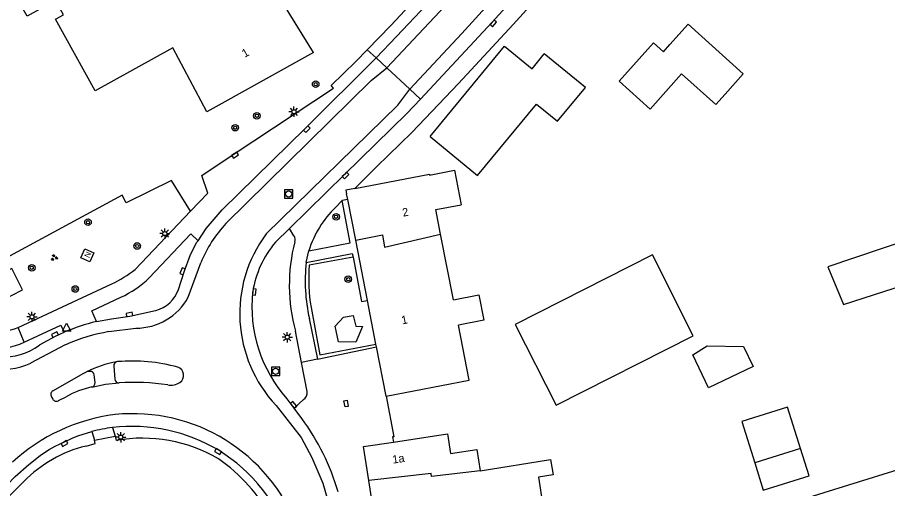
# Model space of a CAD drawing. Extents: x 136000 to 138005, y 398500 to 400500.
# Drawn here: x 137531.8 to 137638.1, y 398873.8 to 398931.3 of the extents above; entities that cross this region are included whole.
import ezdxf

# ---------------------------------------------------------------- set-up
doc = ezdxf.new("R2010")
doc.units = 0
for name, color, linetype in [('gg-anno-huisnummerreeks BGT', 7, 'Continuous'), ('gg-bbg-bijgebouw', 7, 'Continuous'), ('gg-bbg-gedigitaliseerde bebouwing', 7, 'Continuous'), ('gg-bbg-gedigitaliseerde bijgebouw', 7, 'Continuous'), ('gg-bbg-hoofdgebouw', 7, 'Continuous'), ('gg-bbg-luifel en loopbrug', 7, 'Continuous'), ('gg-bbg-tussenscheiding', 7, 'Continuous'), ('gg-knt-bronhoudergrens', 7, 'Continuous'), ('gg-knt-verharding', 7, 'Continuous'), ('gg-knt-verharding nz', 7, 'Continuous'), ('gt-grn-groengrens', 7, 'Continuous'), ('gt-grn-weggrens', 7, 'Continuous'), ('gt-symb-boom', 7, 'Continuous'), ('gt-symb-groenvak', 7, 'Continuous'), ('gt-symb-kolk', 7, 'Continuous'), ('gt-symb-kolk center center', 7, 'Continuous'), ('gt-symb-lichtmast', 7, 'Continuous'), ('gt-symb-nortonput', 7, 'Continuous'), ('gt-symb-rioolschacht', 7, 'Continuous'), ('gt-symb-waterafsluiter', 7, 'Continuous')]:
    doc.layers.add(name, color=color, linetype=linetype)

# ---------------------------------------------------------------- blocks, each defined once
blk = doc.blocks.new('gt0-LMAST')
at = {"layer": 'gt-symb-lichtmast'}
for p, q in [((-0.18, 0.17), (-0.45, 0.44)), ((-0.01, 0.25), (-0.01, 0.62)), ((0.17, 0.17), (0.44, 0.44)), ((-0.26, 0), (-0.63, 0)), ((-0.18, -0.18), (-0.45, -0.45)), ((-0.01, -0.25), (-0.01, -0.63)), ((0.44, -0.45), (0.17, -0.18)), ((0.24, 0), (0.62, 0))]:
    blk.add_line(p, q, dxfattribs=at)
blk.add_circle((-0.01, 0), 0.25, dxfattribs=at)
blk = doc.blocks.new('gt0-RS')
at = {"layer": 'gt-symb-rioolschacht'}
blk.add_lwpolyline([(-0.5, -0.5), (0.5, -0.5), (0.5, 0.5), (-0.5, 0.5)], close=True, dxfattribs=at)
blk.add_circle((0, 0), 0.375, dxfattribs=at)
blk = doc.blocks.new('gt0-KOLKCC')
at = {"layer": 'gt-symb-kolk center center'}
blk.add_lwpolyline([(-0.38, 0.2), (0.37, 0.2), (0.37, -0.2), (-0.38, -0.2)], close=True, dxfattribs=at)
blk = doc.blocks.new('gt0-KOLK')
at = {"layer": 'gt-symb-kolk'}
blk.add_lwpolyline([(0, 0), (0.37, 0), (0.37, 0.4), (-0.38, 0.4), (-0.38, 0), (0, 0)], dxfattribs=at)
blk = doc.blocks.new('gt0-BOOM')
at = {"layer": 'gt-symb-boom'}
for radius in [0.4, 0.2]:
    blk.add_circle((0, 0), radius, dxfattribs=at)
blk = doc.blocks.new('gt0-GRVAK')
at = {"layer": 'gt-symb-groenvak'}
for p, q in [((-0.11, 0.19), (-0.23, 0.24)), ((-0.18, 0.15), (0.09, 0.15)), ((-0.09, 0.21), (-0.16, 0.32)), ((-0.05, 0.21), (-0.05, 0.39)), ((0, 0.21), (0.06, 0.32)), ((0.01, 0.19), (0.13, 0.24)), ((0.26, -0.05), (0.2, 0.06)), ((0.3, -0.05), (0.3, 0.13)), ((0.35, -0.05), (0.41, 0.06)), ((-0.24, -0.23), (-0.36, -0.18)), ((-0.32, -0.26), (-0.05, -0.26)), ((-0.23, -0.21), (-0.29, -0.1)), ((-0.18, -0.2), (-0.18, -0.02)), ((-0.14, -0.21), (-0.07, -0.1)), ((-0.12, -0.23), (0, -0.18)), ((0.24, -0.07), (0.12, -0.02)), ((0.17, -0.11), (0.44, -0.11)), ((0.37, -0.07), (0.49, -0.02))]:
    blk.add_line(p, q, dxfattribs=at)
blk = doc.blocks.new('gt0-NPUT')
at = {"layer": 'gt-symb-nortonput'}
blk.add_lwpolyline([(-0.57, -0.61), (-0.57, 0.59), (0.63, 0.59), (0.63, -0.61)], close=True, dxfattribs=at)
blk.add_text('N', height=0.7, dxfattribs=at).set_placement((-0.22, -0.38))
blk = doc.blocks.new('gt0-WAFSL')
at = {"layer": 'gt-symb-waterafsluiter'}
for p, q in [((-0.5, -0.33), (0, 0.67)), ((0, 0.67), (0.5, -0.33)), ((0.5, -0.33), (-0.5, -0.33))]:
    blk.add_line(p, q, dxfattribs=at)

msp = doc.modelspace()

# ---------------------------------------------------------------- linework, layer by layer
at = {"layer": 'gg-bbg-bijgebouw'}
msp.add_lwpolyline([(137628.44, 398862.27), (137625.47, 398871.8), (137647.74, 398878.75), (137650.71, 398869.22), (137628.44, 398862.27)], dxfattribs=at)
at = {"layer": 'gg-bbg-gedigitaliseerde bebouwing'}
for p, q in [((137585.05, 398896.84), (137583.49, 398904.86)), ((137574.09, 398878.92), (137577.73, 398879.48))]:
    msp.add_line(p, q, dxfattribs=at)
for points in [[(137582.2, 398916.76), (137587.97, 398911.98), (137595.2, 398920.72), (137597.77, 398918.61), (137601.16, 398922.72), (137596.14, 398926.83)], [(137583.49, 398904.86), (137582.91, 398907.84), (137586.01, 398908.44)], [(137585.05, 398896.84), (137588.15, 398897.44), (137588.75, 398894.35), (137585.65, 398893.74)], [(137576.82, 398885.06), (137586.96, 398887.03), (137585.65, 398893.74)], [(137577.73, 398879.48), (137584.34, 398880.49), (137584.71, 398878.09), (137587.92, 398878.58), (137588.32, 398875.97)], [(137588.32, 398875.97), (137596.92, 398877.36), (137597.21, 398875.47), (137595.42, 398875.18), (137595.95, 398871.74), (137589.13, 398870.68), (137585.87, 398870.3)]]:
    msp.add_lwpolyline(points, dxfattribs=at)
at = {"layer": 'gg-bbg-gedigitaliseerde bijgebouw'}
for p, q in [((137610.71, 398927.1), (137611.49, 398927.97)), ((137627.44, 398878.68), (137621.84, 398876.93))]:
    msp.add_line(p, q, dxfattribs=at)
for points in [[(137611.49, 398927.97), (137613.72, 398930.45), (137620.45, 398924.4), (137618.24, 398921.93)], [(137610.71, 398927.1), (137609.48, 398928.2), (137605.27, 398923.5), (137609.06, 398920.11), (137612.92, 398924.42)], [(137618.24, 398921.93), (137617.1, 398920.66), (137612.92, 398924.42)], [(137592.6, 398893.83), (137597.59, 398883.96), (137614.34, 398892.42), (137609.35, 398902.3), (137592.6, 398893.83)], [(137614.27, 398890.12), (137616.02, 398891.2), (137620.49, 398891.14), (137621.66, 398888.68), (137616.18, 398886.09), (137614.27, 398890.12)], [(137621.84, 398876.93), (137622.89, 398873.59), (137628.48, 398875.34), (137627.44, 398878.68)]]:
    msp.add_lwpolyline(points, dxfattribs=at)
at = {"layer": 'gg-bbg-hoofdgebouw'}
for p, q in [((137572.15, 398909.08), (137572.01, 398909.78)), ((137573.12, 398904.11), (137572.15, 398909.08)), ((137574.55, 398896.75), (137573.12, 398904.11)), ((137575.58, 398891.43), (137574.55, 398896.75)), ((137575.65, 398891.09), (137575.58, 398891.43)), ((137576.82, 398885.06), (137575.65, 398891.09)), ((137574.73, 398874.77), (137574.09, 398878.92)), ((137575.56, 398869.35), (137574.73, 398874.77))]:
    msp.add_line(p, q, dxfattribs=at)
for points in [[(137550.78, 398927.56), (137541.31, 398922.32), (137536.47, 398931.08), (137537.45, 398931.62), (137536.46, 398933.34), (137532.99, 398931.42), (137531.08, 398934.8), (137529.87, 398934.14), (137527.07, 398939.22), (137528.82, 398940.18), (137529.45, 398939.05), (137534.35, 398941.76)], [(137567.95, 398927.02), (137562.97, 398935.15), (137566.28, 398936.87)], [(137567.95, 398927.02), (137554.96, 398919.78), (137550.78, 398927.56)], [(137582.2, 398916.76), (137591.29, 398927.76), (137594.67, 398925.03), (137596.14, 398926.83)], [(137573.01, 398910.41), (137582.12, 398912.17), (137582.14, 398912.06), (137585.18, 398912.67), (137586.01, 398908.44)], [(137573.01, 398910.41), (137571.93, 398910.2), (137572.01, 398909.78)]]:
    msp.add_lwpolyline(points, dxfattribs=at)
at = {"layer": 'gg-bbg-luifel en loopbrug'}
msp.add_lwpolyline([(137627.44, 398878.68), (137625.86, 398883.74), (137620.27, 398881.99), (137621.84, 398876.93)], dxfattribs=at)
at = {"layer": 'gg-bbg-tussenscheiding'}
for points in [[(137573.12, 398904.11), (137576.39, 398904.77), (137576.64, 398903.27), (137583.49, 398904.86)], [(137588.32, 398875.97), (137582.38, 398875.26), (137582.33, 398875.66), (137574.73, 398874.77)]]:
    msp.add_lwpolyline(points, dxfattribs=at)
at = {"layer": 'gg-knt-bronhoudergrens'}
msp.add_lwpolyline([(137643.3, 398906.99), (137644.05, 398905.31), (137630.76, 398900.86), (137632.67, 398896.26), (137686.86, 398913.72), (137693.36, 398894.36), (137697.54, 398895.57), (137688.39, 398922.51), (137687.91, 398922.3), (137677.12, 398953.62), (137677.59, 398953.73), (137667.86, 398966.06), (137662.99, 398958.12), (137660.26, 398952.96), (137648.81, 398940.97), (137649.71, 398940.07)], dxfattribs=at)
at = {"layer": 'gg-knt-verharding'}
for p, q in [((137575.62, 398926.34), (137576.92, 398925.12)), ((137576.92, 398925.12), (137579.74, 398922.52)), ((137581.03, 398921.32), (137579.74, 398922.52)), ((137571.48, 398908.95), (137570.67, 398908.11)), ((137546.19, 398900.53), (137552.96, 398907.64)), ((137563.31, 398903.85), (137565.03, 398905.54)), ((137565.58, 398904.63), (137565.03, 398905.54)), ((137531.9, 398893.44), (137543.35, 398898.77)), ((137567.45, 398894.55), (137568.46, 398889.59)), ((137566.51, 398889.19), (137565.76, 398893)), ((137568.46, 398889.59), (137575.65, 398891.09)), ((137543.59, 398888.75), (137543.71, 398887.16)), ((137544.04, 398889.29), (137543.93, 398889.27)), ((137567.2, 398885.65), (137566.51, 398889.19)), ((137541.29, 398886.73), (137541.18, 398887.67)), ((137535.95, 398885.05), (137536.13, 398884.73)), ((137536.81, 398884.53), (137537.75, 398884.99)), ((137565.6, 398883.6), (137564.73, 398884.75)), ((137565.6, 398883.6), (137566.74, 398884.65)), ((137566.56, 398882.35), (137565.6, 398883.6)), ((137543.42, 398881.26), (137543.74, 398880.2)), ((137540.91, 398880.75), (137541.21, 398879.7)), ((137541.21, 398879.7), (137543.74, 398880.2)), ((137543.74, 398880.2), (137543.88, 398879.68)), ((137530.49, 398872.55), (137532.61, 398874.66))]:
    msp.add_line(p, q, dxfattribs=at)
for points in [[(137574.52, 398927.35), (137577.39, 398930.31), (137580.86, 398934.06), (137593.34, 398947.76), (137593.24, 398947.86), (137621.04, 398978.42), (137620.93, 398978.51), (137634.41, 398993.2)], [(137575.62, 398926.34), (137578.11, 398928.95), (137581.02, 398932.06), (137596.85, 398949.41), (137622.34, 398977.43), (137633.63, 398989.77), (137635.65, 398991.82)], [(137576.92, 398925.12), (137583.4, 398932), (137632.81, 398986.29), (137636.85, 398990.48)], [(137579.74, 398922.52), (137586.09, 398929.32), (137634.96, 398982.96), (137639.23, 398987.54), (137639.34, 398987.66)], [(137581.03, 398921.32), (137589.77, 398930.69), (137627.9, 398972.55), (137639, 398984.68), (137640.54, 398986.3)], [(137641.61, 398985.31), (137627.93, 398970.38), (137601.26, 398940.88), (137598.96, 398938.36), (137599.28, 398938.06), (137592.34, 398930.41), (137585.69, 398923.23), (137579.97, 398917.26), (137575.7, 398913.09), (137573.01, 398910.41)], [(137552.96, 398907.64), (137555.08, 398909.85), (137554.31, 398911.99), (137558.27, 398914.65), (137570.4, 398922.65), (137570.14, 398922.97), (137573.13, 398925.91), (137574.52, 398927.35)], [(137553.88, 398904.04), (137554.84, 398905.55), (137556.82, 398907.81), (137566.99, 398917.78), (137575.62, 398926.34)], [(137565.03, 398905.54), (137571.73, 398912.13), (137579.37, 398919.57), (137581.03, 398921.32)], [(137567.4, 398902.81), (137572.44, 398903.8), (137571.48, 398908.95)], [(137547.9, 398899.52), (137553, 398904.87), (137553.88, 398904.04)], [(137551.47, 398898.11), (137552.17, 398900.25), (137552.94, 398902.35), (137553.7, 398903.88), (137553.88, 398904.04)], [(137567.07, 398901.4), (137572.67, 398902.48), (137572.81, 398902.04)], [(137572.81, 398902.04), (137573.84, 398896.61), (137574.55, 398896.75)], [(137532.42, 398898.05), (137531.11, 398900.67), (137528.57, 398899.39), (137529.89, 398896.76), (137532.42, 398898.05)], [(137541.45, 398894.19), (137540.89, 398895.47), (137544.45, 398897.15)], [(137541.45, 398894.19), (137543.3, 398894.51), (137545.52, 398894.85), (137548.69, 398895.52)], [(137532.62, 398891.67), (137537.12, 398893.73), (137537.53, 398892.88)], [(137534.5, 398891.32), (137536.48, 398892.4), (137537.53, 398892.88)], [(137536.15, 398885.73), (137539.91, 398887.87), (137540.07, 398887.96), (137540.26, 398888.03)], [(137540.65, 398888.1), (137540.45, 398888.08), (137540.26, 398888.03)], [(137540.91, 398886.19), (137542.55, 398886.53), (137544.23, 398886.69)], [(137576.82, 398885.06), (137577.77, 398880.11), (137577.63, 398880.1), (137577.73, 398879.48)], [(137524.87, 398868.35), (137531.55, 398875.29), (137533.21, 398876.74), (137534.57, 398877.83), (137534.89, 398878.06), (137535.67, 398878.56), (137536.43, 398878.97), (137537.46, 398879.48), (137538.51, 398879.96), (137539.2, 398880.23), (137540.91, 398880.75)], [(137540.19, 398878.98), (137541.31, 398879.32), (137541.21, 398879.7)]]:
    msp.add_lwpolyline(points, dxfattribs=at)
for centre, radius, start, end in [((137579.14, 398899.22), 12.28, 133.6182, 162.9835), ((137564.82, 398904.15), 0.9, 343.5145, 31.9108), ((137572.69, 398895.89), 12.3, 139.6514, 171.0042), ((137586.31, 398898.61), 21.3, 165.6384, 195.2664), ((137587.46, 398899.1), 20.51, 173.574, 192.8014), ((137535.36, 398914.77), 17.89, 296.5215, 307.2458), ((137538.74, 398909.15), 13.3, 295.4351, 313.5678), ((137547.63, 398899.43), 4.06, 285.1794, 341.0031), ((137577.47, 398896.04), 17.03, 174.0473, 221.5681), ((137529.66, 398898.91), 5.91, 219.9443, 292.2661), ((137546.5, 398872.49), 22.27, 103.1097, 113.7515), ((137529.55, 398897.95), 6.99, 223.0349, 296.0323), ((137530.19, 398897), 7.13, 225.3474, 307.1371), ((137546.12, 398876.76), 12.71, 99.9521, 117.5156), ((137544.06, 398888.81), 0.48, 106.3111, 186.7189), ((137545.77, 398867.75), 21.61, 74.915, 94.5993), ((137551.07, 398887.62), 1.05, 303.6134, 72.0974), ((137540.7, 398887.62), 0.488, 5.6675, 95.6367), ((137540.79, 398886.68), 0.502, 283.4121, 5.4923), ((137544.22, 398887.21), 0.521, 185.6595, 270.6683), ((137546.15, 398861.47), 25.29, 80.8784, 94.3489), ((137550.54, 398888.41), 2, 258.9898, 303.7186), ((137536.38, 398885.29), 0.49, 118.0527, 209.9671), ((137543.22, 398875.34), 11.1, 102.0096, 119.5349), ((137566.06, 398885.57), 1.14, 306.4607, 4.0834), ((137536.57, 398884.96), 0.497, 208.0355, 298.5816), ((137542.72, 398865.04), 29.46, 16.5184, 35.9839), ((137546, 398861.97), 19.46, 97.607, 105.1619), ((137545.81, 398860.76), 20.63, 59.143, 96.6638), ((137543.89, 398863.67), 15.76, 103.6108, 135.7601), ((137547.04, 398861.4), 18.55, 59.8396, 99.8046), ((137545.62, 398861.09), 20.45, 17.9527, 58.1929), ((137544.39, 398860.19), 20.99, 28.3363, 55.2493)]:
    msp.add_arc(centre, radius, start, end, dxfattribs=at)
at = {"layer": 'gg-knt-verharding nz'}
for p, q in [((137552.68, 398897.15), (137554.2, 398901.35)), ((137542.99, 398892.96), (137546.27, 398893.37)), ((137533.45, 398889.13), (137537.7, 398891.36))]:
    msp.add_line(p, q, dxfattribs=at)
for points in [[(137557.28, 398906.15), (137574.99, 398923.6), (137576.92, 398925.12)], [(137562.19, 398904.88), (137578.27, 398920.59), (137579.74, 398922.52)], [(137563.41, 398883.93), (137566.44, 398880.04), (137567.75, 398877.58), (137569.09, 398874.46), (137570.29, 398870.36), (137571.03, 398868.08)]]:
    msp.add_lwpolyline(points, dxfattribs=at)
for centre, radius, start, end in [((137569.09, 398895.18), 16.12, 137.1143, 157.4949), ((137575.28, 398895.13), 16.32, 143.32, 223.3135), ((137546.29, 398900.66), 7.29, 269.8546, 331.1688), ((137546.76, 398870.9), 22.37, 99.6948, 113.9001), ((137530.03, 398896.45), 8.09, 221.9639, 295.0732), ((137546.5, 398860.48), 22.52, 97.0549, 132.7563), ((137545.91, 398861.45), 21.49, 20.9036, 95.8121)]:
    msp.add_arc(centre, radius, start, end, dxfattribs=at)
at = {"layer": 'gt-grn-groengrens'}
for p, q in [((137552.96, 398907.64), (137550.62, 398911.39)), ((137572.81, 398902.04), (137567.44, 398901.04))]:
    msp.add_line(p, q, dxfattribs=at)
for points in [[(137550.62, 398911.39), (137545.11, 398908.65), (137544.59, 398909.61), (137523.45, 398898.19), (137519.68, 398902.71)], [(137567.66, 398895.89), (137568.73, 398890.1), (137575.58, 398891.43)], [(137571, 398891.72), (137570.63, 398893.63), (137571.63, 398894.72), (137572.82, 398894.9), (137573.12, 398893.61), (137573.96, 398893.58), (137573.13, 398891.65), (137571, 398891.72)]]:
    msp.add_lwpolyline(points, dxfattribs=at)
msp.add_arc((137589.35, 398899.41), 21.97, 175.7404, 189.2175, dxfattribs=at)
at = {"layer": 'gt-grn-weggrens'}
for p, q in [((137575.62, 398926.34), (137574.52, 398927.35)), ((137572.15, 398909.08), (137571.48, 398908.95)), ((137567.07, 398901.4), (137567.4, 398902.81)), ((137532.62, 398891.67), (137531.9, 398893.44)), ((137568.46, 398889.59), (137566.51, 398889.19))]:
    msp.add_line(p, q, dxfattribs=at)

# ---------------------------------------------------------------- block references
at = {"layer": 'gt-symb-boom'}
for p in [(137568.23, 398923.13), (137561.05, 398919.29), (137558.4, 398917.83), (137540.43, 398906.3), (137570.73, 398906.96), (137546.44, 398903.4), (137533.56, 398900.74), (137572.21, 398899.35), (137538.88, 398898.15)]:
    msp.add_blockref('gt0-BOOM', p, dxfattribs=at)
at = {"layer": 'gt-symb-groenvak'}
msp.add_blockref('gt0-GRVAK', (137536.3, 398901.99), dxfattribs=at)
at = {"layer": 'gt-symb-kolk'}
for p, rotation in [((137589.77, 398930.69), -133.09940249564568), ((137566.99, 398917.78), -135.23395218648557), ((137558.27, 398914.65), -146.05924545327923), ((137571.73, 398912.13), -135.77607066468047), ((137552.17, 398900.25), 69.6838704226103), ((137560.54, 398897.81), -96.67259318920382), ((137545.52, 398894.85), 10.173474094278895), ((137536.48, 398892.4), 26.265510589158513), ((137565.37, 398883.9), -52.266574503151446), ((137537.46, 398879.48), -151.1390017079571), ((137556.4, 398878.48), 148.5463349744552)]:
    msp.add_blockref('gt0-KOLK', p, dxfattribs=dict(at, rotation=rotation))
at = {"layer": 'gt-symb-kolk center center', "rotation": 100.34454247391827}
msp.add_blockref('gt0-KOLKCC', (137571.94, 398884.17), dxfattribs=at)
at = {"layer": 'gt-symb-lichtmast'}
for p in [(137565.59, 398919.78), (137549.82, 398904.91), (137533.59, 398894.76), (137564.77, 398892.27), (137544.44, 398880.07)]:
    msp.add_blockref('gt0-LMAST', p, dxfattribs=at)
at = {"layer": 'gt-symb-nortonput', "rotation": 65.35690478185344}
msp.add_blockref('gt0-NPUT', (137540.33, 398902.24), dxfattribs=at)
at = {"layer": 'gt-symb-rioolschacht'}
for p in [(137564.94, 398909.74), (137563.34, 398888.1)]:
    msp.add_blockref('gt0-RS', p, dxfattribs=at)
at = {"layer": 'gt-symb-waterafsluiter'}
msp.add_blockref('gt0-WAFSL', (137537.82, 398893.32), dxfattribs=at)

# ---------------------------------------------------------------- texts
at = {"layer": 'gg-anno-huisnummerreeks BGT'}
for s, rotation, p in [('1', 29.2, (137559.56, 398926.35)), ('2', 11, (137578.91, 398906.97)), ('1', 11, (137578.79, 398893.83)), ('1a', 8.7, (137577.67, 398876.84))]:
    msp.add_text(s, height=1, rotation=rotation, dxfattribs=at).set_placement(p)

doc.saveas('drawing.dxf')
